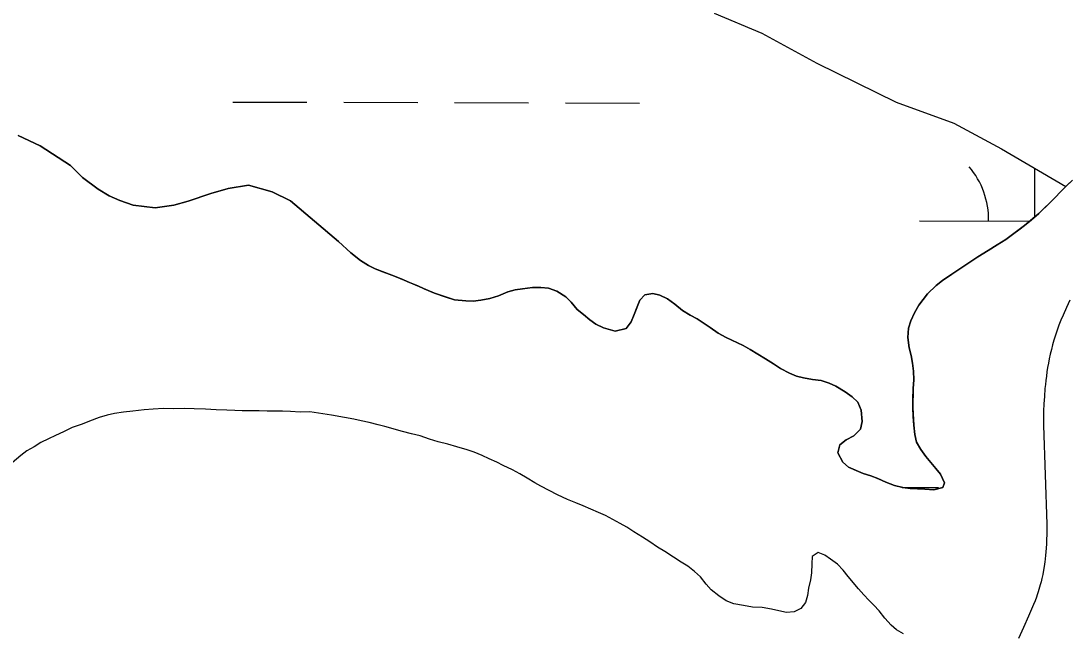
# Model space of a CAD drawing. Extents: x 3180038 to 3217926, y 922069 to 947485.
# Drawn here: x 3208015.5 to 3208469.3, y 943040.7 to 943304.8 of the extents above; entities that cross this region are included whole.
import ezdxf

# ---------------------------------------------------------------- set-up
doc = ezdxf.new("R2010")
doc.units = 0
for name, color, linetype in [('V-ROAD-CNTR', 7, 'Continuous'), ('V-SITE-VEGE', 7, 'Continuous'), ('V-TOPO-SHOR', 7, 'Continuous'), ('V-WETL-SWMP', 7, 'Continuous')]:
    doc.layers.add(name, color=color, linetype=linetype)

msp = doc.modelspace()

# ---------------------------------------------------------------- linework, layer by layer
at = {"layer": 'V-ROAD-CNTR'}
for points in [[(3208469.63, 943183.96), (3208468.13, 943180.74), (3208466.64, 943177.42), (3208465.72, 943175.26), (3208464.86, 943173.06), (3208464.07, 943170.9), (3208463.36, 943168.76), (3208462.71, 943166.65), (3208462.13, 943164.58), (3208461.6, 943162.54), (3208461.13, 943160.53), (3208460.7, 943158.56), (3208460.32, 943156.62), (3208459.99, 943154.71), (3208459.69, 943152.84), (3208459.43, 943151), (3208459.2, 943149.19), (3208459.01, 943147.42), (3208458.83, 943145.63), (3208458.56, 943142.26), (3208458.38, 943138.97), (3208458.26, 943135.8), (3208458.2, 943132.75), (3208458.19, 943129.61), (3208459.66, 943086.92), (3208459.65, 943084.68), (3208459.6, 943082.42), (3208459.53, 943080.32), (3208459.44, 943078.38), (3208459.32, 943076.58), (3208459.19, 943074.92), (3208459.05, 943073.37), (3208458.9, 943071.94), (3208458.72, 943070.5)], [(3208458.75, 943070.72), (3208458.57, 943069.43), (3208458.2, 943067.09), (3208457.84, 943065.13), (3208457.49, 943063.45), (3208457.14, 943061.98), (3208456.82, 943060.72), (3208456.53, 943059.69), (3208455.94, 943057.72), (3208455.48, 943056.33), (3208455.12, 943055.35), (3208454.52, 943053.77), (3208453.84, 943052.15), (3208451.67, 943047.18), (3208449.5, 943042.25), (3208447.38, 943037.47)]]:
    msp.add_lwpolyline(points, dxfattribs=at)
at = {"layer": 'V-SITE-VEGE'}
for p, q in [((3208023.74, 943250.8), (3208014.33, 943255.2)), ((3208036.96, 943242.19), (3208023.74, 943250.8)), ((3208042.09, 943237.05), (3208036.96, 943242.19)), ((3208048.96, 943232.01), (3208042.09, 943237.05)), ((3208470.69, 943235.91), (3208467.82, 943233.13)), ((3208053.72, 943229.14), (3208048.96, 943232.01)), ((3208097.63, 943230.09), (3208087.84, 943226.76)), ((3208105.14, 943232.24), (3208097.63, 943230.09)), ((3208113.97, 943233.72), (3208105.14, 943232.24)), ((3208124.2, 943230.76), (3208113.97, 943233.72)), ((3208132.14, 943226.91), (3208124.2, 943230.76)), ((3208467.82, 943233.13), (3208460.93, 943226.05)), ((3208058.22, 943227.07), (3208053.72, 943229.14)), ((3208064.06, 943224.98), (3208058.22, 943227.07)), ((3208087.84, 943226.76), (3208081.68, 943224.99)), ((3208152.97, 943209.25), (3208132.14, 943226.91)), ((3208460.93, 943226.05), (3208456.19, 943221.45)), ((3208073.52, 943223.91), (3208064.06, 943224.98)), ((3208081.68, 943224.99), (3208073.52, 943223.91)), ((3208456.19, 943221.45), (3208449.98, 943216.2)), ((3208449.98, 943216.2), (3208441.88, 943210.18)), ((3208158.37, 943204.37), (3208152.97, 943209.25)), ((3208441.88, 943210.18), (3208425.85, 943200.15)), ((3208162.45, 943201.1), (3208158.37, 943204.37)), ((3208165.89, 943198.92), (3208162.45, 943201.1)), ((3208168.81, 943197.41), (3208165.89, 943198.92)), ((3208425.85, 943200.15), (3208414.4, 943192.44)), ((3208176.11, 943194.77), (3208168.81, 943197.41)), ((3208194.54, 943186.89), (3208176.11, 943194.77)), ((3208237.01, 943189.33), (3208232.6, 943188.86)), ((3208240.61, 943189.41), (3208237.01, 943189.33)), ((3208243.94, 943189.09), (3208240.61, 943189.41)), ((3208411.69, 943190.21), (3208408.04, 943186.66)), ((3208414.4, 943192.44), (3208411.69, 943190.21)), ((3208203.17, 943184.09), (3208194.54, 943186.89)), ((3208222.28, 943185.81), (3208218.53, 943184.67)), ((3208226.31, 943187.48), (3208222.28, 943185.81)), ((3208229.52, 943188.37), (3208226.31, 943187.48)), ((3208232.6, 943188.86), (3208229.52, 943188.37)), ((3208247.53, 943187.84), (3208243.94, 943189.09)), ((3208251.36, 943185.38), (3208247.53, 943187.84)), ((3208253.73, 943183.08), (3208251.36, 943185.38)), ((3208285.53, 943186.21), (3208283.37, 943183.97)), ((3208289.01, 943186.82), (3208285.53, 943186.21)), ((3208292.07, 943186.11), (3208289.01, 943186.82)), ((3208295.38, 943184.46), (3208292.07, 943186.11)), ((3208408.04, 943186.66), (3208404.23, 943181.78)), ((3208208.1, 943183.62), (3208203.17, 943184.09)), ((3208211.3, 943183.44), (3208208.1, 943183.62)), ((3208214.64, 943183.92), (3208211.3, 943183.44)), ((3208218.53, 943184.67), (3208214.64, 943183.92)), ((3208256.35, 943179.83), (3208253.73, 943183.08)), ((3208283.37, 943183.97), (3208281.01, 943177.74)), ((3208298.55, 943182.15), (3208295.38, 943184.46)), ((3208301.85, 943179.43), (3208298.55, 943182.15)), ((3208404.23, 943181.78), (3208402.31, 943178.48)), ((3208261.76, 943175.35), (3208256.35, 943179.83)), ((3208281.01, 943177.74), (3208279.62, 943174.55)), ((3208305.15, 943177.38), (3208301.85, 943179.43)), ((3208308.2, 943175.87), (3208305.15, 943177.38)), ((3208313.88, 943172.04), (3208308.2, 943175.87)), ((3208402.31, 943178.48), (3208400.79, 943175.03)), ((3208264.4, 943173.58), (3208261.76, 943175.35)), ((3208267.71, 943171.93), (3208264.4, 943173.58)), ((3208272.76, 943170.52), (3208267.71, 943171.93)), ((3208277.45, 943171.65), (3208272.76, 943170.52)), ((3208279.62, 943174.55), (3208277.45, 943171.65)), ((3208317.31, 943169.59), (3208313.88, 943172.04)), ((3208399.81, 943171.84), (3208399.49, 943167.71)), ((3208400.79, 943175.03), (3208399.81, 943171.84)), ((3208320.76, 943167.81), (3208317.31, 943169.59)), ((3208328.18, 943164.36), (3208320.76, 943167.81)), ((3208399.49, 943167.71), (3208400.09, 943163.3)), ((3208331.22, 943162.58), (3208328.18, 943164.36)), ((3208344.31, 943154.38), (3208331.22, 943162.58)), ((3208400.09, 943163.3), (3208400.84, 943159.95)), ((3208400.84, 943159.95), (3208401.46, 943156.6)), ((3208348.28, 943152.32), (3208344.31, 943154.38)), ((3208401.46, 943156.6), (3208401.94, 943153.13)), ((3208401.94, 943153.13), (3208402.02, 943149.39)), ((3208351.2, 943151.08), (3208348.28, 943152.32)), ((3208354.26, 943150.23), (3208351.2, 943151.08)), ((3208358.12, 943149.64), (3208354.26, 943150.23)), ((3208361.98, 943149.18), (3208358.12, 943149.64)), ((3208365.43, 943147.93), (3208361.98, 943149.18)), ((3208402.02, 943149.39), (3208401.7, 943145.66)), ((3208368.35, 943146.69), (3208365.43, 943147.93)), ((3208372.32, 943144.23), (3208368.35, 943146.69)), ((3208375.35, 943142.04), (3208372.32, 943144.23)), ((3208401.7, 943145.66), (3208401.57, 943137.25)), ((3208377.85, 943139.74), (3208375.35, 943142.04)), ((3208379.27, 943136.25), (3208377.85, 943139.74)), ((3208379.73, 943131.44), (3208379.27, 943136.25)), ((3208401.57, 943137.25), (3208402, 943129.77)), ((3208379.02, 943128.11), (3208379.73, 943131.44)), ((3208376.04, 943125.22), (3208379.02, 943128.11)), ((3208402, 943129.77), (3208402.47, 943125.76)), ((3208402.47, 943125.76), (3208403.22, 943122.42)), ((3208369.12, 943117.85), (3208369.98, 943121.31)), ((3208369.98, 943121.31), (3208372.81, 943123.4)), ((3208372.81, 943123.4), (3208376.04, 943125.22)), ((3208403.22, 943122.42), (3208405.04, 943119.32)), ((3208371.33, 943113.81), (3208369.12, 943117.85)), ((3208405.04, 943119.32), (3208407.26, 943116.22)), ((3208373.84, 943111.64), (3208371.33, 943113.81)), ((3208407.26, 943116.22), (3208413.56, 943108.65)), ((3208380.07, 943108.88), (3208373.84, 943111.64)), ((3208383.39, 943107.9), (3208380.07, 943108.88)), ((3208389.89, 943105.14), (3208383.39, 943107.9)), ((3208413.56, 943108.65), (3208415.37, 943104.89)), ((3208393.74, 943103.74), (3208389.89, 943105.14)), ((3208397.32, 943102.76), (3208393.74, 943103.74)), ((3208415.37, 943104.89), (3208414.54, 943102.77)), ((3208400.52, 943102.44), (3208397.32, 943102.76)), ((3208406.79, 943102.08), (3208400.52, 943102.44)), ((3208410.65, 943101.76), (3208406.79, 943102.08)), ((3208414.54, 943102.77), (3208410.65, 943101.76))]:
    msp.add_line(p, q, dxfattribs=at)
at = {"layer": 'V-TOPO-SHOR'}
for points in [[(3208014.33, 943255.2), (3208023.74, 943250.8), (3208036.96, 943242.19), (3208042.09, 943237.05), (3208048.95, 943232.01), (3208053.72, 943229.14), (3208058.22, 943227.07), (3208064.06, 943224.98), (3208073.52, 943223.91), (3208081.68, 943224.99), (3208087.84, 943226.76), (3208097.63, 943230.09), (3208105.14, 943232.24), (3208113.96, 943233.72), (3208124.2, 943230.76), (3208132.14, 943226.91), (3208152.97, 943209.25)], [(3208467.82, 943233.13), (3208468.52, 943233.81), (3208470.69, 943235.91)], [(3208401.94, 943153.13), (3208401.46, 943156.6), (3208400.84, 943159.95), (3208400.09, 943163.3), (3208399.49, 943167.71), (3208399.81, 943171.84), (3208400.79, 943175.03), (3208402.31, 943178.48), (3208404.23, 943181.78), (3208408.04, 943186.66), (3208411.69, 943190.21), (3208414.4, 943192.44), (3208418.44, 943195.18), (3208421.94, 943197.54), (3208425.85, 943200.15), (3208429.76, 943202.62), (3208434.2, 943205.36), (3208438.11, 943207.84), (3208441.88, 943210.18), (3208444.71, 943212.28), (3208447.55, 943214.37), (3208449.98, 943216.2), (3208452.95, 943218.69), (3208456.19, 943221.45), (3208458.36, 943223.55), (3208460.93, 943226.05), (3208467.82, 943233.13)], [(3208152.97, 943209.25), (3208158.37, 943204.37), (3208162.45, 943201.1), (3208165.89, 943198.92), (3208168.81, 943197.41), (3208172.12, 943196.16), (3208176.11, 943194.77), (3208180.09, 943193.11), (3208183.67, 943191.58), (3208187.25, 943190.06), (3208190.03, 943188.82), (3208194.54, 943186.89), (3208199.19, 943185.35), (3208203.17, 943184.09), (3208208.1, 943183.62), (3208211.3, 943183.44), (3208214.64, 943183.92), (3208218.53, 943184.66), (3208222.28, 943185.81), (3208226.31, 943187.48), (3208229.52, 943188.37), (3208232.6, 943188.86), (3208237.01, 943189.33), (3208240.61, 943189.41), (3208243.94, 943189.09), (3208247.53, 943187.84), (3208251.36, 943185.38), (3208253.73, 943183.08), (3208256.35, 943179.83), (3208258.99, 943177.66), (3208261.76, 943175.35), (3208264.4, 943173.58), (3208267.71, 943171.93), (3208272.76, 943170.52), (3208277.45, 943171.65), (3208279.62, 943174.55), (3208281.01, 943177.74), (3208282.25, 943181.05), (3208283.37, 943183.97), (3208285.53, 943186.21), (3208289.01, 943186.82), (3208292.07, 943186.11), (3208295.38, 943184.46), (3208298.55, 943182.15), (3208301.85, 943179.43), (3208305.15, 943177.38), (3208308.2, 943175.87), (3208313.88, 943172.04), (3208317.31, 943169.59), (3208320.76, 943167.81), (3208328.18, 943164.36), (3208331.22, 943162.58), (3208337.83, 943158.48), (3208341.27, 943156.29), (3208344.31, 943154.38), (3208348.28, 943152.32), (3208351.2, 943151.08), (3208354.26, 943150.23), (3208358.12, 943149.64), (3208361.98, 943149.18), (3208365.43, 943147.93), (3208368.35, 943146.69), (3208372.32, 943144.23), (3208375.35, 943142.04), (3208377.85, 943139.74), (3208379.27, 943136.25), (3208379.73, 943131.44), (3208379.02, 943128.11), (3208376.04, 943125.22), (3208372.81, 943123.4), (3208369.98, 943121.31), (3208369.12, 943117.85), (3208371.33, 943113.81), (3208373.84, 943111.64), (3208377.15, 943110.13), (3208380.07, 943108.88), (3208383.39, 943107.9), (3208386.44, 943106.65), (3208389.89, 943105.14), (3208393.74, 943103.74), (3208397.32, 943102.76), (3208400.52, 943102.44), (3208403.59, 943102.26), (3208406.79, 943102.08), (3208410.65, 943101.76), (3208414.54, 943102.77), (3208415.37, 943104.89), (3208413.56, 943108.65), (3208411.59, 943111.08), (3208409.36, 943113.65), (3208407.26, 943116.22), (3208405.04, 943119.32), (3208403.22, 943122.42), (3208402.47, 943125.76), (3208402, 943129.77), (3208401.78, 943133.51), (3208401.57, 943137.25), (3208401.62, 943140.86), (3208401.7, 943145.66), (3208402.02, 943149.39), (3208401.94, 943153.13)], [(3208155.58, 943133.15), (3208149.99, 943134.17), (3208140.54, 943135.51), (3208136.4, 943135.44), (3208132.13, 943135.77), (3208128.66, 943135.82), (3208125.6, 943135.86), (3208122.13, 943135.91), (3208118.66, 943135.97), (3208115.32, 943136.02), (3208111.19, 943136.08), (3208108.12, 943136.12), (3208104.65, 943136.31), (3208099.98, 943136.38), (3208095.32, 943136.71), (3208090.51, 943136.92), (3208086.38, 943136.98), (3208081.44, 943136.92), (3208077.17, 943136.98), (3208072.77, 943136.78), (3208068.89, 943136.44), (3208063.95, 943135.84), (3208059.94, 943135.5), (3208055.92, 943134.89), (3208052.84, 943134.14), (3208049.36, 943133.12), (3208045.2, 943131.58), (3208041.98, 943130.3), (3208037.69, 943128.76), (3208033.92, 943126.94), (3208030.43, 943125.26), (3208027.34, 943123.84), (3208024.11, 943122.29), (3208021.15, 943120.46), (3208018.05, 943118.64), (3208015.49, 943116.68), (3208011.71, 943113.53)], [(3208397.59, 943039.5), (3208394.54, 943041.15), (3208392.17, 943043.18), (3208389.55, 943046.29), (3208387.06, 943049.4), (3208384.7, 943051.83), (3208382.59, 943054), (3208380.36, 943056.3), (3208378.13, 943059), (3208373.67, 943064.27), (3208371.44, 943066.98), (3208368.95, 943069.68), (3208366.04, 943071.73), (3208363.53, 943073.5), (3208360.61, 943074.61), (3208358.05, 943072.91), (3208357.87, 943069.71), (3208357.68, 943065.84), (3208357.37, 943062.78), (3208356.38, 943059.19), (3208356.07, 943056.13), (3208355.22, 943053.07), (3208353.18, 943050.43), (3208350.23, 943049.01), (3208346.88, 943048.66), (3208343.56, 943049.37), (3208340.37, 943050.09), (3208336.38, 943050.81), (3208332.24, 943051.01), (3208328.25, 943051.74), (3208324.12, 943052.46), (3208320.81, 943053.71), (3208317.63, 943055.9), (3208314.34, 943058.48), (3208312.1, 943060.92), (3208309.62, 943064.15), (3208307.12, 943066.46), (3208304.22, 943068.77), (3208301.31, 943070.55), (3208298, 943072.73), (3208294.3, 943075.06), (3208291.12, 943076.97), (3208287.69, 943079.29), (3208284.52, 943081.34), (3208280.82, 943083.66), (3208277.77, 943085.58), (3208274.86, 943087.22), (3208268.51, 943090.65), (3208265.59, 943092.03), (3208258.83, 943094.93), (3208255.78, 943096.18), (3208252.07, 943097.56), (3208247.83, 943099.63), (3208244.12, 943101.55), (3208240.54, 943103.34), (3208237.9, 943104.85), (3208234.59, 943106.9), (3208231.41, 943108.68), (3208228.23, 943110.46), (3208224.26, 943112.39), (3208221.48, 943113.76), (3208218.16, 943115.28), (3208215.12, 943116.66), (3208211.67, 943118.18), (3208208.61, 943119.16), (3208204.23, 943120.42), (3208200.24, 943121.55), (3208196.12, 943122.54), (3208192.4, 943123.8), (3208188.29, 943125.2), (3208184.57, 943126.05), (3208180.71, 943127.04), (3208173, 943129.16), (3208170.08, 943130), (3208166.22, 943130.99), (3208162.76, 943131.71), (3208159.57, 943132.43), (3208155.58, 943133.15)]]:
    msp.add_lwpolyline(points, dxfattribs=at)
at = {"layer": 'V-WETL-SWMP'}
for p, q in [((3208107.24, 943269.67), (3208139.24, 943269.6)), ((3208155.24, 943269.56), (3208187.24, 943269.49)), ((3208203.24, 943269.45), (3208235.24, 943269.38)), ((3208251.24, 943269.34), (3208283.24, 943269.27)), ((3208454.44, 943219.97), (3208454.49, 943240.9)), ((3208404.44, 943218.26), (3208452.29, 943218.15)), ((3208396.99, 943102.84), (3208412.77, 943102.81))]:
    msp.add_line(p, q, dxfattribs=at)
for points in [[(3208315.59, 943308.15), (3208336.25, 943299.43), (3208360.06, 943286.46), (3208394.46, 943269.62), (3208419.33, 943260.59), (3208439.95, 943249.39), (3208467.82, 943233.13), (3208460.93, 943226.05), (3208458.36, 943223.55), (3208456.19, 943221.45), (3208452.95, 943218.69), (3208449.98, 943216.2), (3208447.55, 943214.37), (3208444.71, 943212.28), (3208441.88, 943210.18), (3208438.11, 943207.84), (3208434.2, 943205.36), (3208429.76, 943202.62), (3208425.85, 943200.15), (3208421.95, 943197.53), (3208418.44, 943195.18), (3208414.4, 943192.44), (3208411.7, 943190.21), (3208408.04, 943186.66), (3208404.23, 943181.78), (3208402.31, 943178.48), (3208400.79, 943175.03), (3208399.81, 943171.84), (3208399.49, 943167.71), (3208400.09, 943163.3), (3208400.84, 943159.95), (3208401.46, 943156.6), (3208401.94, 943153.13), (3208402.02, 943149.39), (3208401.7, 943145.66), (3208401.62, 943140.86), (3208401.57, 943137.25), (3208401.78, 943133.51), (3208401.99, 943129.78), (3208402.47, 943125.76), (3208403.22, 943122.42), (3208405.04, 943119.32), (3208407.27, 943116.22), (3208409.36, 943113.65), (3208411.59, 943111.08), (3208413.56, 943108.65), (3208415.37, 943104.89), (3208414.54, 943102.77), (3208410.65, 943101.76), (3208406.79, 943102.08), (3208403.59, 943102.26), (3208400.52, 943102.44), (3208397.32, 943102.76), (3208393.74, 943103.74)], [(3208393.74, 943103.74), (3208389.89, 943105.13), (3208386.44, 943106.65), (3208383.39, 943107.9), (3208380.07, 943108.88), (3208377.15, 943110.13), (3208373.84, 943111.64), (3208371.33, 943113.82), (3208369.13, 943117.85), (3208369.98, 943121.31), (3208372.81, 943123.4), (3208376.04, 943125.22), (3208379.02, 943128.11), (3208379.73, 943131.44), (3208379.27, 943136.25), (3208377.85, 943139.74), (3208375.35, 943142.05), (3208372.32, 943144.23), (3208368.35, 943146.69), (3208365.43, 943147.93), (3208361.98, 943149.18), (3208358.12, 943149.64), (3208354.26, 943150.23), (3208351.2, 943151.08), (3208348.28, 943152.32), (3208344.31, 943154.38), (3208341.27, 943156.29), (3208337.83, 943158.48), (3208331.22, 943162.58), (3208328.18, 943164.36), (3208320.76, 943167.81), (3208317.31, 943169.59), (3208313.88, 943172.04), (3208308.2, 943175.86), (3208305.15, 943177.38), (3208301.85, 943179.43), (3208298.55, 943182.15), (3208295.38, 943184.46), (3208292.07, 943186.11), (3208289.01, 943186.82), (3208285.53, 943186.21), (3208283.37, 943183.97), (3208282.26, 943181.05), (3208281.01, 943177.73), (3208279.62, 943174.55), (3208277.45, 943171.65), (3208272.76, 943170.52), (3208267.71, 943171.93), (3208264.4, 943173.58), (3208261.76, 943175.35), (3208258.99, 943177.66), (3208256.35, 943179.83), (3208253.73, 943183.08), (3208251.36, 943185.38), (3208247.53, 943187.84), (3208243.94, 943189.09), (3208240.61, 943189.41), (3208237.01, 943189.33), (3208232.6, 943188.86), (3208229.52, 943188.37), (3208226.31, 943187.48), (3208222.28, 943185.81), (3208218.52, 943184.66), (3208214.64, 943183.92), (3208211.3, 943183.44), (3208208.1, 943183.62), (3208203.17, 943184.09), (3208199.19, 943185.35), (3208194.54, 943186.89), (3208190.03, 943188.82), (3208187.25, 943190.06), (3208183.67, 943191.58), (3208180.09, 943193.11), (3208176.11, 943194.77), (3208172.12, 943196.16), (3208168.81, 943197.41), (3208165.89, 943198.92), (3208162.46, 943201.11), (3208158.37, 943204.37), (3208152.97, 943209.25), (3208132.15, 943226.91), (3208124.2, 943230.76), (3208113.97, 943233.72), (3208105.14, 943232.24), (3208097.63, 943230.09), (3208087.84, 943226.76), (3208081.68, 943224.99), (3208073.52, 943223.9), (3208064.06, 943224.98), (3208058.22, 943227.07), (3208053.72, 943229.14), (3208048.95, 943232.01), (3208042.09, 943237.05), (3208036.96, 943242.19), (3208023.74, 943250.8), (3208014.33, 943255.2)]]:
    msp.add_lwpolyline(points, dxfattribs=at)
msp.add_arc((3208399.2, 943218.74), 35.25, 359.099, 40.6427, dxfattribs=at)

doc.saveas('drawing.dxf')
